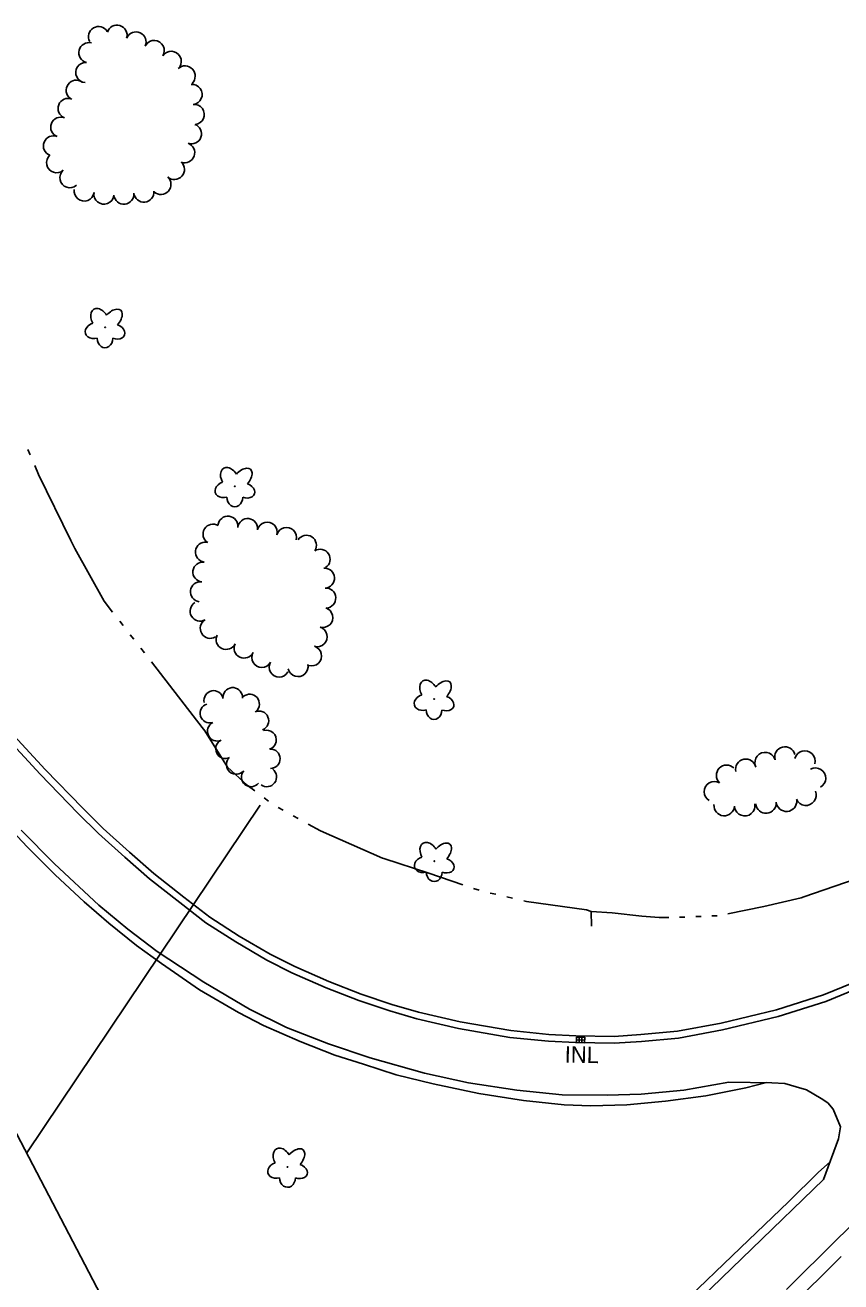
# Model space of a CAD drawing. Extents: x 589250 to 1188077, y 162953 to 363065.
# Drawn here: x 594240.5 to 594538, y 174071.1 to 174529.1 of the extents above; entities that cross this region are included whole.
import ezdxf

# ---------------------------------------------------------------- set-up
doc = ezdxf.new("R2010")
doc.units = 0
for name, color, linetype in [('E_DRN', 7, 'Continuous'), ('E_DRN_SS_UG', 7, 'Continuous'), ('E_DRN_Text', 7, 'Continuous'), ('E_LAND_TreeLine_P', 7, 'Continuous'), ('E_LAND_Vegetation', 7, 'Continuous'), ('E_RDWY', 7, 'Continuous'), ('E_RDWY_C_and_G', 7, 'Continuous'), ('E_RDWY_Gravel', 7, 'Continuous'), ('E_WTR_FlowLine', 7, 'Continuous')]:
    doc.layers.add(name, color=color, linetype=linetype)

msp = doc.modelspace()

# ---------------------------------------------------------------- linework, layer by layer
at = {"layer": 'E_DRN'}
for p, q in [((594441.56, 174160.29), (594441.52, 174158.29)), ((594441.52, 174158.29), (594444.52, 174158.24)), ((594441.54, 174159.29), (594444.54, 174159.24)), ((594444.56, 174160.24), (594441.56, 174160.29)), ((594442.56, 174160.28), (594442.52, 174158.28)), ((594443.56, 174160.26), (594443.52, 174158.26)), ((594444.52, 174158.24), (594444.56, 174160.24))]:
    msp.add_line(p, q, dxfattribs=at)
at = {"layer": 'E_DRN_SS_UG'}
for p, q in [((594241.12, 174118.11), (594326.19, 174244.81)), ((594285.38, 174033.32), (594215.99, 174166))]:
    msp.add_line(p, q, dxfattribs=at)
at = {"layer": 'E_LAND_TreeLine_P'}
for centre, radius, start, end in [((594267.29, 174524.94), 3.68, 29.818, 209.818), ((594274.03, 174525.44), 3.68, 343.1285, 163.1285), ((594263.81, 174519.07), 3.68, 75.585, 255.585), ((594280.95, 174522.98), 3.68, 335.8923, 155.8923), ((594287.6, 174519.87), 3.68, 327.3171, 147.3171), ((594293.79, 174515.9), 3.68, 327.3171, 147.3171), ((594262.67, 174511.83), 3.68, 85.2966, 265.2966), ((594298.87, 174510.59), 3.68, 312.9944, 132.9944), ((594259.17, 174505.39), 3.66, 54.1439, 234.1439), ((594301.43, 174503.84), 3.66, 275.9835, 95.9835), ((594256.19, 174498.75), 3.66, 68.6336, 248.6336), ((594302.19, 174496.56), 3.66, 275.9835, 95.9835), ((594253.52, 174491.93), 3.66, 68.6336, 248.6336), ((594301.2, 174489.49), 3.66, 250.1593, 70.1593), ((594250.86, 174485.12), 3.66, 68.6336, 248.6336), ((594298.72, 174482.61), 3.66, 250.1593, 70.1593), ((594252.01, 174478.98), 3.66, 131.3783, 311.3783), ((594294.96, 174476.49), 3.66, 227.8614, 47.8614), ((594256.85, 174473.48), 3.66, 131.3783, 311.3783), ((594290.05, 174471.06), 3.66, 227.8614, 47.8614), ((594262.05, 174468.66), 3.66, 171.0058, 351.0058), ((594269.28, 174467.52), 3.66, 171.0058, 351.0058), ((594276.54, 174467.51), 3.66, 185.7774, 5.7774), ((594283.82, 174468.25), 3.66, 185.7774, 5.7774), ((594314.45, 174346.5), 3.64, 353.2486, 173.2486), ((594321.68, 174345.65), 3.64, 353.2486, 173.2486), ((594309.03, 174343.62), 3.64, 58.5426, 238.5426), ((594328.83, 174344.31), 3.64, 345.0684, 165.0684), ((594335.86, 174342.43), 3.64, 345.0684, 165.0684), ((594306.26, 174337.05), 3.64, 82.8837, 262.8837), ((594343.1, 174339.54), 3.64, 327.3237, 147.3237), ((594348.1, 174334.47), 3.64, 303.0192, 123.0192), ((594305.35, 174329.82), 3.64, 82.8837, 262.8837), ((594349.69, 174327.58), 3.64, 273.5033, 93.5033), ((594304.45, 174322.6), 3.64, 82.8837, 262.8837), ((594350.14, 174320.31), 3.64, 273.5033, 93.5033), ((594304.31, 174315.53), 3.64, 120.7587, 300.7587), ((594349.09, 174313.21), 3.64, 253.6598, 73.6598), ((594308.04, 174309.27), 3.64, 120.7587, 300.7587), ((594347.04, 174306.22), 3.64, 253.6598, 73.6598), ((594313.79, 174305.23), 3.64, 154.4487, 334.4487), ((594320.36, 174302.09), 3.64, 154.4487, 334.4487), ((594344.99, 174299.23), 3.64, 253.6598, 73.6598), ((594326.79, 174298.67), 3.64, 150.9452, 330.9452), ((594333.15, 174295.14), 3.64, 150.9452, 330.9452), ((594340.04, 174295.31), 3.64, 193.1085, 13.1085), ((594309.28, 174283.03), 3.54, 11.8993, 191.8993), ((594316.24, 174284.14), 3.54, 354.3039, 174.3039), ((594322.4, 174281.73), 3.54, 310.8194, 130.8194), ((594307.87, 174278.31), 3.54, 106.9592, 286.9592), ((594310.53, 174271.75), 3.54, 115.4577, 295.4577), ((594325.79, 174275.6), 3.54, 292.3844, 112.3844), ((594328.57, 174268.62), 3.54, 287.9413, 107.9413), ((594313.57, 174265.35), 3.54, 115.4577, 295.4577), ((594517.57, 174262.35), 3.75, 14.4063, 194.4063), ((594317.49, 174259.63), 3.54, 140.2502, 320.2502), ((594329.96, 174261.75), 3.54, 271.0138, 91.0138), ((594503.28, 174257.88), 3.75, 11.7981, 191.7981), ((594510.35, 174260.35), 3.75, 20.1928, 200.1928), ((594524.81, 174260.87), 3.75, 345.0684, 165.0684), ((594322.94, 174255.1), 3.54, 140.2502, 320.2502), ((594328.68, 174255.11), 3.54, 233.1388, 53.1388), ((594496.3, 174255.69), 3.75, 46.0138, 226.0138), ((594528.7, 174254.65), 3.75, 298.7723, 118.7723), ((594491.82, 174249.75), 3.75, 60.05, 240.05), ((594525.2, 174248.47), 3.75, 203.3939, 23.3939), ((594495.42, 174244.72), 3.75, 175.3032, 355.3032), ((594502.9, 174244.65), 3.75, 189.7599, 9.7599), ((594510.65, 174245.62), 3.75, 185.0994, 5.0994), ((594518.12, 174246.29), 3.75, 185.0994, 5.0994)]:
    msp.add_arc(centre, radius, start, end, dxfattribs=at)
at = {"layer": 'E_LAND_Vegetation'}
for centre in [(594269.7, 174418.99), (594317.02, 174361.04), (594389.66, 174283.51), (594389.72, 174224.4), (594336.22, 174112.99)]:
    msp.add_circle(centre, 0.128, dxfattribs=at)
for centre, major_axis, ratio in [((594267.73, 174421.92), (2.11, -3.65), 0.691916), ((594272.24, 174421.64), (-3.14, -3.56), 0.560249), ((594265.99, 174417.74), (3.47, 1.01), 0.782863), ((594273.4, 174417.43), (-3.42, 1.2), 0.716896), ((594269.66, 174415), (0.02, 3.45), 0.832022), ((594315.06, 174363.97), (2.11, -3.65), 0.691916), ((594319.57, 174363.69), (-3.14, -3.56), 0.560249), ((594313.32, 174359.79), (3.47, 1.01), 0.782863), ((594320.72, 174359.49), (-3.42, 1.2), 0.716896), ((594316.99, 174357.06), (0.02, 3.45), 0.832022), ((594387.69, 174286.45), (2.11, -3.65), 0.691916), ((594392.2, 174286.17), (-3.14, -3.56), 0.560249), ((594385.95, 174282.27), (3.47, 1.01), 0.782863), ((594393.36, 174281.96), (-3.42, 1.2), 0.716896), ((594389.62, 174279.53), (0.02, 3.45), 0.832022), ((594387.75, 174227.34), (2.11, -3.65), 0.691916), ((594392.27, 174227.06), (-3.14, -3.56), 0.560249), ((594386.02, 174223.16), (3.47, 1.01), 0.782863), ((594393.42, 174222.85), (-3.42, 1.2), 0.716896), ((594389.68, 174220.42), (0.02, 3.45), 0.832022), ((594334.26, 174115.92), (2.11, -3.65), 0.691916), ((594338.77, 174115.64), (-3.14, -3.56), 0.560249), ((594332.52, 174111.74), (3.47, 1.01), 0.782863), ((594339.92, 174111.44), (-3.42, 1.2), 0.716896), ((594336.19, 174109.01), (0.02, 3.45), 0.832022)]:
    msp.add_ellipse(centre, major_axis=major_axis, ratio=ratio, start_param=1.570796, end_param=4.712389, dxfattribs=at)
at = {"layer": 'E_RDWY'}
for p, q in [((594239.04, 174235.73), (594251.27, 174223.41)), ((594251.27, 174223.41), (594267.38, 174208.38)), ((594267.38, 174208.38), (594277.97, 174199.69)), ((594277.97, 174199.69), (594288.73, 174191.53)), ((594288.73, 174191.53), (594305.64, 174180.34)), ((594305.64, 174180.34), (594322.35, 174170.54)), ((594322.35, 174170.54), (594335.87, 174163.82)), ((594335.87, 174163.82), (594351.12, 174157.83)), ((594351.12, 174157.83), (594366.35, 174152.7)), ((594366.35, 174152.7), (594386.11, 174147.13)), ((594386.11, 174147.13), (594402.19, 174143.59)), ((594402.19, 174143.59), (594419.81, 174140.94)), ((594480.73, 174140.97), (594497.04, 174143.87)), ((594497.04, 174143.87), (594512.73, 174143.68)), ((594512.73, 174143.68), (594517.47, 174143.39)), ((594517.47, 174143.39), (594521.62, 174142.16)), ((594521.62, 174142.16), (594525.46, 174141.05)), ((594419.81, 174140.94), (594436.38, 174139.32)), ((594436.38, 174139.32), (594452.74, 174139.09)), ((594452.74, 174139.09), (594465.09, 174139.48)), ((594465.09, 174139.48), (594480.73, 174140.97)), ((594525.46, 174141.05), (594530.72, 174137.98)), ((594530.72, 174137.98), (594533.2, 174136.31)), ((594533.2, 174136.31), (594535.13, 174134.09)), ((594535.13, 174134.09), (594537.77, 174127.63)), ((594537.77, 174127.63), (594537.13, 174123.29)), ((594537.13, 174123.29), (594531.61, 174108.38)), ((594531.61, 174108.38), (594505.52, 174083.12)), ((594536.9, 174086.93), (594553.01, 174102.56)), ((594505.52, 174083.12), (594483.44, 174061.85)), ((594518.1, 174068.32), (594536.9, 174086.93))]:
    msp.add_line(p, q, dxfattribs=at)
at = {"layer": 'E_RDWY_C_and_G'}
for p, q in [((594234.64, 174268.48), (594246.05, 174256.15)), ((594236.54, 174270.11), (594247.87, 174257.87)), ((594247.87, 174257.87), (594261.55, 174243.69)), ((594246.05, 174256.15), (594259.77, 174241.93)), ((594261.55, 174243.69), (594268.98, 174236.35)), ((594259.77, 174241.93), (594267.26, 174234.53)), ((594267.26, 174234.53), (594276.93, 174225.86)), ((594268.98, 174236.35), (594278.58, 174227.73)), ((594276.93, 174225.86), (594285.91, 174218.01)), ((594278.58, 174227.73), (594287.51, 174219.93)), ((594287.51, 174219.93), (594298.44, 174211.34)), ((594285.91, 174218.01), (594296.9, 174209.37)), ((594298.44, 174211.34), (594307.88, 174204.04)), ((594296.9, 174209.37), (594306.43, 174202)), ((594306.43, 174202), (594317.3, 174194.97)), ((594307.88, 174204.04), (594318.61, 174197.1)), ((594318.61, 174197.1), (594329.84, 174190.5)), ((594317.3, 174194.97), (594328.65, 174188.3)), ((594328.65, 174188.3), (594337.82, 174183.75)), ((594329.84, 174190.5), (594338.88, 174186.02)), ((594337.82, 174183.75), (594350.29, 174178.29)), ((594338.88, 174186.02), (594351.24, 174180.6)), ((594351.24, 174180.6), (594363.1, 174176)), ((594531.6, 174175.66), (594542.63, 174180.17)), ((594350.29, 174178.29), (594362.25, 174173.65)), ((594363.1, 174176), (594374.28, 174172.21)), ((594514.44, 174170.22), (594531.6, 174175.66)), ((594532.45, 174173.31), (594543.61, 174177.87)), ((594362.25, 174173.65), (594373.53, 174169.83)), ((594373.53, 174169.83), (594383.31, 174166.98)), ((594374.28, 174172.21), (594383.95, 174169.4)), ((594494.3, 174165.38), (594514.44, 174170.22)), ((594515.12, 174167.81), (594532.45, 174173.31)), ((594383.31, 174166.98), (594398.6, 174163.4)), ((594383.95, 174169.4), (594399.1, 174165.85)), ((594399.1, 174165.85), (594417.56, 174162.7)), ((594478.43, 174162.45), (594494.3, 174165.38)), ((594494.82, 174162.94), (594515.12, 174167.81)), ((594398.6, 174163.4), (594417.23, 174160.22)), ((594417.56, 174162.7), (594431.52, 174161.29)), ((594431.52, 174161.29), (594441.31, 174160.8)), ((594441.31, 174160.8), (594455.25, 174160.55)), ((594455.25, 174160.55), (594465.02, 174161.22)), ((594465.02, 174161.22), (594478.43, 174162.45)), ((594478.77, 174159.97), (594494.82, 174162.94)), ((594417.23, 174160.22), (594431.33, 174158.79)), ((594431.33, 174158.79), (594441.23, 174158.3)), ((594441.23, 174158.3), (594455.31, 174158.04)), ((594455.31, 174158.04), (594465.22, 174158.72)), ((594465.22, 174158.72), (594478.77, 174159.97))]:
    msp.add_line(p, q, dxfattribs=at)
at = {"layer": 'E_RDWY_Gravel'}
for p, q in [((594229.82, 174241.83), (594241.46, 174229.56)), ((594241.46, 174229.56), (594251.45, 174219.45)), ((594251.45, 174219.45), (594262, 174209.64)), ((594262, 174209.64), (594271, 174201.8)), ((594271, 174201.8), (594281.14, 174193.7)), ((594281.14, 174193.7), (594290.21, 174187.1)), ((594290.21, 174187.1), (594304.09, 174177.53)), ((594304.09, 174177.53), (594318.33, 174169.31)), ((594318.33, 174169.31), (594327.47, 174164.52)), ((594327.47, 174164.52), (594340.81, 174158.75)), ((594340.81, 174158.75), (594353.46, 174153.74)), ((594353.46, 174153.74), (594363.9, 174150.4)), ((594363.9, 174150.4), (594375.78, 174146.61)), ((594375.78, 174146.61), (594389.27, 174143.33)), ((594389.27, 174143.33), (594406, 174139.72)), ((594503.29, 174141.82), (594510.78, 174143.7)), ((594406, 174139.72), (594422.23, 174137.15)), ((594473.95, 174136.92), (594488.67, 174138.9)), ((594488.67, 174138.9), (594503.29, 174141.82)), ((594422.23, 174137.15), (594437.02, 174135.6)), ((594437.02, 174135.6), (594446.74, 174135.3)), ((594446.74, 174135.3), (594459.97, 174135.63)), ((594459.97, 174135.63), (594473.95, 174136.92)), ((594529.8, 174111.07), (594534.01, 174114.87)), ((594518.89, 174100.25), (594529.8, 174111.07)), ((594501.32, 174083.53), (594518.89, 174100.25)), ((594479.81, 174062.88), (594501.32, 174083.53)), ((594518.9, 174061.23), (594538.1, 174080.35))]:
    msp.add_line(p, q, dxfattribs=at)
at = {"layer": 'E_WTR_FlowLine'}
for p, q in [((594241.58, 174374.41), (594242.4, 174372.49)), ((594244.04, 174368.64), (594245.46, 174365.3)), ((594245.46, 174365.3), (594257.21, 174341.35)), ((594257.21, 174341.35), (594258.66, 174338.4)), ((594258.66, 174338.4), (594269.38, 174319.17)), ((594269.38, 174319.17), (594272.45, 174315.22)), ((594275.02, 174311.92), (594276.3, 174310.27)), ((594278.87, 174306.97), (594280.15, 174305.32)), ((594282.72, 174302.02), (594284, 174300.37)), ((594286.56, 174297.07), (594305.13, 174273.11)), ((594305.13, 174273.11), (594306.06, 174271.92)), ((594306.06, 174271.92), (594314.33, 174258.66)), ((594314.33, 174258.66), (594321.48, 174252.09)), ((594321.48, 174252.09), (594324.26, 174250.04)), ((594327.63, 174247.55), (594329.31, 174246.31)), ((594332.76, 174243.97), (594334.59, 174242.96)), ((594338.26, 174240.95), (594340.09, 174239.95)), ((594343.76, 174237.94), (594348.24, 174235.48)), ((594348.24, 174235.48), (594370.86, 174225.5)), ((594370.86, 174225.5), (594371.31, 174225.35)), ((594371.31, 174225.35), (594387.7, 174220.1)), ((594387.7, 174220.1), (594400.09, 174215.84)), ((594543.16, 174217.83), (594524.47, 174211.44)), ((594404.05, 174214.48), (594406.02, 174213.8)), ((594410.09, 174212.82), (594412.12, 174212.34)), ((594416.19, 174211.38), (594418.23, 174210.9)), ((594523.52, 174211.12), (594509.84, 174207.86)), ((594524.47, 174211.44), (594523.52, 174211.12)), ((594422.3, 174209.94), (594423.39, 174209.68)), ((594423.39, 174209.68), (594445.22, 174206.72)), ((594445.22, 174206.72), (594446.9, 174206.08)), ((594509.84, 174207.86), (594496.71, 174205.26)), ((594446.9, 174206.08), (594447, 174200.72)), ((594454.62, 174205.54), (594446.9, 174206.08)), ((594465.35, 174204.39), (594454.62, 174205.54)), ((594471.73, 174203.84), (594465.35, 174204.39)), ((594475.22, 174203.9), (594471.73, 174203.84)), ((594481.1, 174204.05), (594479.14, 174203.97)), ((594486.98, 174204.29), (594485.02, 174204.21)), ((594492.86, 174204.54), (594490.9, 174204.46))]:
    msp.add_line(p, q, dxfattribs=at)

# ---------------------------------------------------------------- texts
at = {"layer": 'E_DRN_Text'}
msp.add_text('INL', height=6, rotation=358.9609, dxfattribs=at).set_placement((594437.22, 174151.02))

doc.saveas('drawing.dxf')
